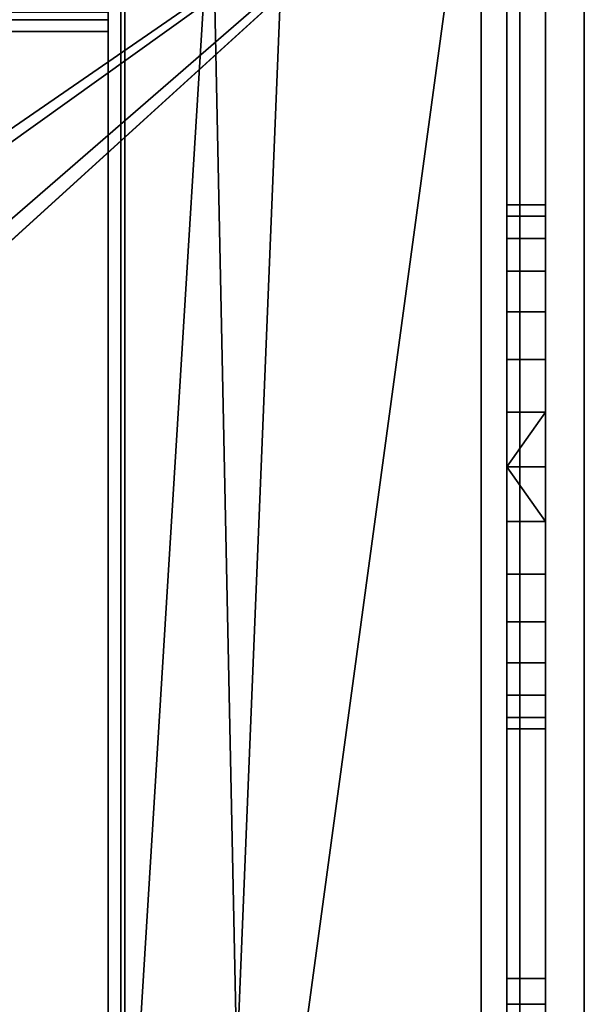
# Model space of a CAD drawing. Header units: millimetres. Extents: x -603 to 3703, y -115 to 249.
# Tile 441 of 656: x 393 to 415, y 22 to 60. Entities that reach past the tile are written whole.
import ezdxf

# ---------------------------------------------------------------- set-up
doc = ezdxf.new("R2010")
doc.units = ezdxf.units.MM
doc.layers.add('151', color=7, linetype='Continuous', true_color=0xffffff)

# ---------------------------------------------------------------- blocks, each defined once
blk = doc.blocks.new('UG_SURFACE_001')
at = {"layer": '151', "color": 252, "linetype": 'Continuous', "lineweight": 35}
for points in [[(603, -13.4, 2212.25), (603, 230.4, 2212.25), (-603, 230.4, 2212.25), (-603, -13.4, 2212.25)], [(-453, -13.4, 2062.25), (-453, 230.4, 2062.25), (453, 230.4, 2062.25), (453, -13.4, 2062.25)]]:
    blk.add_3dface(points, dxfattribs=at)
blk = doc.blocks.new('UG_SURFACE_065')
at = {"layer": '151', "color": 252, "linetype": 'Continuous', "lineweight": 35}
for points in [[(412, 69.5, 2022.25), (-412, 69.5, 2022.25), (109.3, 22.801, 2022.25), (111.8, 22.801, 2022.25)], [(-412, 69.5, 2020.75), (412, 69.5, 2020.75), (360.7, 22.801, 2020.75), (358.2, 22.801, 2020.75)], [(412, 69.5, 2022.25), (111.8, 22.801, 2022.25), (123.2, 22.801, 2022.25)], [(123.2, 22.801, 2022.25), (125.7, 22.801, 2022.25), (412, 69.5, 2022.25)], [(412, 69.5, 2022.25), (125.7, 22.801, 2022.25), (344.3, 22.801, 2022.25)], [(412, 69.5, 2022.25), (344.3, 22.801, 2022.25), (346.8, 22.801, 2022.25)], [(346.8, 22.801, 2022.25), (358.2, 22.801, 2022.25), (412, 69.5, 2022.25)], [(358.2, 22.801, 2022.25), (360.7, 22.801, 2022.25), (412, 69.5, 2022.25)], [(360.7, 22.801, 2022.25), (360.7, 18.08, 2022.25), (412, 18.08, 2022.25), (412, 69.5, 2022.25)], [(412, 69.5, 2020.75), (412, 18.08, 2020.75), (360.7, 18.08, 2020.75), (360.7, 22.801, 2020.75)], [(412, 18.08, 2020.75), (412, 69.5, 2020.75), (412, 69.5, 2022.25), (412, 18.08, 2022.25)]]:
    blk.add_3dface(points, dxfattribs=at)
blk = doc.blocks.new('UG_SURFACE_066')
at = {"layer": '151', "color": 252, "linetype": 'Continuous', "lineweight": 35}
for points in [[(411.5, 69.5, -6.75), (411.5, 52.894, 134.679), (411.5, 40.569, 702.391), (411.5, 42.7, 702.167)], [(411.5, 42.7, 702.167), (411.5, 44.831, 702.391), (411.5, 69.5, -6.75)], [(411.5, 69.5, 2008.25), (411.5, 69.5, -6.75), (411.5, 52.894, 711.345)], [(411.5, 52.894, 711.345), (411.5, 52.448, 715.584), (411.5, 69.5, 2008.25)], [(411.5, 69.5, -6.75), (411.5, 48.725, 704.124), (411.5, 51.577, 707.292)], [(411.5, 69.5, -6.75), (411.5, 22.801, 72.95), (411.5, 22.801, 75.45), (411.5, 51.577, 130.625)], [(411.5, 69.5, 2008.25), (411.5, 46.869, 1298.447), (411.5, 52.894, 1864.679)], [(411.5, 69.5, 2008.25), (411.5, 50.317, 719.275), (411.5, 52.894, 1288.012)], [(411.5, 51.577, 707.292), (411.5, 52.894, 711.345), (411.5, 69.5, -6.75)], [(411.5, 52.448, 715.584), (411.5, 50.317, 719.275), (411.5, 69.5, 2008.25)], [(411.5, 51.577, 130.625), (411.5, 52.894, 134.679), (411.5, 69.5, -6.75)], [(411.5, 69.5, 2008.25), (411.5, 52.448, 1868.917), (411.5, 50.317, 1872.609)], [(411.5, 69.5, 2008.25), (411.5, 52.448, 1292.251), (411.5, 50.317, 1295.942)], [(411.5, 44.831, 702.391), (411.5, 48.725, 704.124), (411.5, 69.5, -6.75)], [(411.5, 52.894, 1864.679), (411.5, 52.448, 1868.917), (411.5, 69.5, 2008.25)], [(411.5, 52.894, 1288.012), (411.5, 52.448, 1292.251), (411.5, 69.5, 2008.25)], [(411.5, 50.317, 1872.609), (411.5, 46.869, 1875.114), (411.5, 69.5, 2008.25)], [(411.5, 50.317, 1295.942), (411.5, 46.869, 1298.447), (411.5, 69.5, 2008.25)], [(411.5, 69.5, -6.75), (411.5, 22.801, 59.05), (411.5, 22.801, 61.55)], [(411.5, 46.869, 1875.114), (411.5, 42.7, 1876), (411.5, 18.08, 2008.25), (411.5, 69.5, 2008.25)], [(411.5, 22.801, 61.55), (411.5, 22.801, 72.95), (411.5, 69.5, -6.75)], [(411.5, 69.5, -6.75), (411.5, 18.08, -6.75), (411.5, 18.08, 59.05), (411.5, 22.801, 59.05)], [(413, 18.08, 2008.25), (413, 69.5, 2008.25), (411.5, 69.5, 2008.25), (411.5, 18.08, 2008.25)], [(411.5, 18.08, -6.75), (411.5, 69.5, -6.75), (413, 69.5, -6.75), (413, 18.08, -6.75)], [(413, 69.5, -6.75), (413, 52.448, 138.917), (413, 52.894, 134.679)], [(413, 69.5, 2008.25), (413, 52.894, 1864.679), (413, 52.894, 1288.012)], [(413, 69.5, -6.75), (413, 22.801, 72.95), (413, 22.801, 61.55)], [(413, 52.894, 134.679), (413, 51.577, 130.625), (413, 69.5, -6.75)], [(413, 51.577, 130.625), (413, 48.725, 127.458), (413, 69.5, -6.75)], [(413, 69.5, 2008.25), (413, 52.448, 1868.917), (413, 52.894, 1864.679)], [(413, 22.801, 61.55), (413, 22.801, 59.05), (413, 69.5, -6.75)], [(413, 22.801, 75.45), (413, 22.801, 72.95), (413, 69.5, -6.75), (413, 44.831, 125.724)], [(413, 52.448, 138.917), (413, 69.5, -6.75), (413, 51.577, 707.292)], [(413, 69.5, 2008.25), (413, 22.801, 1938.45), (413, 22.801, 1935.95), (413, 52.448, 1868.917)], [(413, 69.5, 2008.25), (413, 52.448, 715.584), (413, 52.894, 711.345)], [(413, 52.894, 1288.012), (413, 42.7, 722.667), (413, 46.869, 721.78), (413, 69.5, 2008.25)], [(413, 69.5, 2008.25), (413, 50.317, 719.275), (413, 52.448, 715.584)], [(413, 52.894, 711.345), (413, 69.5, -6.75), (413, 69.5, 2008.25)], [(413, 48.725, 127.458), (413, 44.831, 125.724), (413, 69.5, -6.75)], [(413, 46.869, 721.78), (413, 50.317, 719.275), (413, 69.5, 2008.25)], [(413, 52.894, 711.345), (413, 51.577, 707.292), (413, 69.5, -6.75)], [(413, 69.5, 2008.25), (413, 18.08, 2008.25), (413, 18.08, 1938.45), (413, 22.801, 1938.45)], [(413, 22.801, 59.05), (413, 18.08, 59.05), (413, 18.08, -6.75), (413, 69.5, -6.75)], [(411.5, 52.894, 1864.679), (413, 52.894, 1864.679), (413, 52.448, 1868.917), (411.5, 52.448, 1868.917)], [(411.5, 51.577, 1860.625), (413, 51.577, 1860.625), (413, 52.894, 1864.679), (411.5, 52.894, 1864.679)], [(411.5, 52.894, 134.679), (411.5, 36.675, 704.124), (411.5, 40.569, 702.391)], [(411.5, 32.506, 711.345), (411.5, 33.823, 707.292), (411.5, 52.894, 134.679), (411.5, 52.448, 138.917)], [(411.5, 51.577, 1860.625), (411.5, 52.894, 1864.679), (411.5, 46.869, 1298.447)], [(411.5, 51.577, 1283.958), (411.5, 52.894, 1288.012), (411.5, 50.317, 719.275)], [(411.5, 33.823, 707.292), (411.5, 36.675, 704.124), (411.5, 52.894, 134.679)], [(411.5, 52.894, 1288.012), (413, 52.894, 1288.012), (413, 52.448, 1292.251), (411.5, 52.448, 1292.251)], [(411.5, 51.577, 1283.958), (413, 51.577, 1283.958), (413, 52.894, 1288.012), (411.5, 52.894, 1288.012)], [(411.5, 52.894, 711.345), (413, 52.894, 711.345), (413, 52.448, 715.584), (411.5, 52.448, 715.584)], [(411.5, 51.577, 707.292), (413, 51.577, 707.292), (413, 52.894, 711.345), (411.5, 52.894, 711.345)], [(411.5, 52.894, 134.679), (413, 52.894, 134.679), (413, 52.448, 138.917), (411.5, 52.448, 138.917)], [(411.5, 51.577, 130.625), (413, 51.577, 130.625), (413, 52.894, 134.679), (411.5, 52.894, 134.679)], [(413, 52.894, 1288.012), (413, 44.831, 1855.724), (413, 40.569, 1855.724), (413, 22.801, 1627.95)], [(413, 52.894, 1288.012), (413, 52.894, 1864.679), (413, 51.577, 1860.625)], [(413, 22.801, 1627.95), (413, 22.801, 1625.45), (413, 52.894, 1288.012)], [(413, 51.577, 1860.625), (413, 48.725, 1857.458), (413, 52.894, 1288.012)], [(413, 48.725, 1857.458), (413, 44.831, 1855.724), (413, 52.894, 1288.012)], [(413, 52.894, 1288.012), (413, 38.531, 721.78), (413, 42.7, 722.667)], [(413, 52.894, 1288.012), (413, 51.577, 1283.958), (413, 32.506, 711.345), (413, 32.952, 715.584)], [(413, 32.952, 715.584), (413, 35.083, 719.275), (413, 52.894, 1288.012)], [(413, 52.448, 1292.251), (413, 52.894, 1288.012), (413, 22.801, 1625.45)], [(413, 52.894, 1288.012), (413, 35.083, 719.275), (413, 38.531, 721.78)], [(411.5, 52.448, 1868.917), (413, 52.448, 1868.917), (413, 50.317, 1872.609), (411.5, 50.317, 1872.609)], [(411.5, 52.448, 138.917), (411.5, 50.317, 142.609), (411.5, 32.506, 711.345)], [(411.5, 52.448, 1292.251), (413, 52.448, 1292.251), (413, 50.317, 1295.942), (411.5, 50.317, 1295.942)], [(411.5, 52.448, 715.584), (413, 52.448, 715.584), (413, 50.317, 719.275), (411.5, 50.317, 719.275)], [(411.5, 52.448, 138.917), (413, 52.448, 138.917), (413, 50.317, 142.609), (411.5, 50.317, 142.609)], [(413, 51.577, 707.292), (413, 50.317, 142.609), (413, 52.448, 138.917)], [(413, 50.317, 1295.942), (413, 52.448, 1292.251), (413, 22.801, 1625.45)], [(413, 52.448, 1868.917), (413, 22.801, 1935.95), (413, 22.801, 1924.55)], [(413, 22.801, 1924.55), (413, 22.801, 1922.05), (413, 52.448, 1868.917)], [(413, 50.317, 1872.609), (413, 52.448, 1868.917), (413, 22.801, 1922.05)], [(411.5, 48.725, 1857.458), (413, 48.725, 1857.458), (413, 51.577, 1860.625), (411.5, 51.577, 1860.625)], [(411.5, 48.725, 1280.791), (411.5, 51.577, 1283.958), (411.5, 46.869, 721.78)], [(411.5, 48.725, 1857.458), (411.5, 51.577, 1860.625), (411.5, 46.869, 1298.447)], [(411.5, 51.577, 1283.958), (411.5, 50.317, 719.275), (411.5, 46.869, 721.78)], [(411.5, 48.725, 127.458), (411.5, 51.577, 130.625), (411.5, 22.801, 75.45)], [(411.5, 48.725, 1280.791), (413, 48.725, 1280.791), (413, 51.577, 1283.958), (411.5, 51.577, 1283.958)], [(411.5, 48.725, 704.124), (413, 48.725, 704.124), (413, 51.577, 707.292), (411.5, 51.577, 707.292)], [(411.5, 48.725, 127.458), (413, 48.725, 127.458), (413, 51.577, 130.625), (411.5, 51.577, 130.625)], [(413, 51.577, 707.292), (413, 48.725, 704.124), (413, 42.7, 146), (413, 46.869, 145.114)], [(413, 46.869, 145.114), (413, 50.317, 142.609), (413, 51.577, 707.292)], [(413, 32.506, 711.345), (413, 51.577, 1283.958), (413, 48.725, 1280.791)], [(411.5, 50.317, 1872.609), (413, 50.317, 1872.609), (413, 46.869, 1875.114), (411.5, 46.869, 1875.114)], [(411.5, 32.506, 711.345), (411.5, 50.317, 142.609), (411.5, 46.869, 145.114)], [(411.5, 50.317, 1295.942), (413, 50.317, 1295.942), (413, 46.869, 1298.447), (411.5, 46.869, 1298.447)], [(411.5, 50.317, 719.275), (413, 50.317, 719.275), (413, 46.869, 721.78), (411.5, 46.869, 721.78)], [(411.5, 50.317, 142.609), (413, 50.317, 142.609), (413, 46.869, 145.114), (411.5, 46.869, 145.114)], [(413, 22.801, 1625.45), (413, 46.869, 1298.447), (413, 50.317, 1295.942)], [(413, 22.801, 1922.05), (413, 46.869, 1875.114), (413, 50.317, 1872.609)], [(411.5, 44.831, 1855.724), (413, 44.831, 1855.724), (413, 48.725, 1857.458), (411.5, 48.725, 1857.458)], [(411.5, 44.831, 1279.057), (411.5, 48.725, 1280.791), (411.5, 46.869, 721.78)], [(411.5, 44.831, 1855.724), (411.5, 48.725, 1857.458), (411.5, 46.869, 1298.447)], [(411.5, 44.831, 125.724), (411.5, 48.725, 127.458), (411.5, 22.801, 75.45)], [(411.5, 44.831, 1279.057), (413, 44.831, 1279.057), (413, 48.725, 1280.791), (411.5, 48.725, 1280.791)], [(411.5, 44.831, 702.391), (413, 44.831, 702.391), (413, 48.725, 704.124), (411.5, 48.725, 704.124)], [(411.5, 44.831, 125.724), (413, 44.831, 125.724), (413, 48.725, 127.458), (411.5, 48.725, 127.458)], [(413, 48.725, 704.124), (413, 44.831, 702.391), (413, 42.7, 146)], [(413, 48.725, 1280.791), (413, 44.831, 1279.057), (413, 32.506, 711.345)], [(411.5, 46.869, 1875.114), (413, 46.869, 1875.114), (413, 42.7, 1876), (411.5, 42.7, 1876)], [(411.5, 46.869, 721.78), (411.5, 40.569, 1279.057), (411.5, 42.7, 1278.833)], [(411.5, 46.869, 1298.447), (411.5, 40.569, 1855.724), (411.5, 42.7, 1855.5)], [(411.5, 42.7, 1278.833), (411.5, 44.831, 1279.057), (411.5, 46.869, 721.78)], [(411.5, 46.869, 721.78), (411.5, 33.823, 1283.958), (411.5, 36.675, 1280.791)], [(411.5, 42.7, 1855.5), (411.5, 44.831, 1855.724), (411.5, 46.869, 1298.447)], [(411.5, 46.869, 1298.447), (411.5, 33.823, 1860.625), (411.5, 36.675, 1857.458)], [(411.5, 36.675, 1280.791), (411.5, 40.569, 1279.057), (411.5, 46.869, 721.78)], [(411.5, 36.675, 1857.458), (411.5, 40.569, 1855.724), (411.5, 46.869, 1298.447)], [(411.5, 46.869, 721.78), (411.5, 42.7, 722.667), (411.5, 32.506, 1288.012), (411.5, 33.823, 1283.958)], [(411.5, 46.869, 1298.447), (411.5, 42.7, 1299.333), (411.5, 32.506, 1864.679), (411.5, 33.823, 1860.625)], [(411.5, 46.869, 145.114), (411.5, 42.7, 146), (411.5, 32.506, 711.345)], [(411.5, 46.869, 1298.447), (413, 46.869, 1298.447), (413, 42.7, 1299.333), (411.5, 42.7, 1299.333)], [(411.5, 46.869, 721.78), (413, 46.869, 721.78), (413, 42.7, 722.667), (411.5, 42.7, 722.667)], [(411.5, 46.869, 145.114), (413, 46.869, 145.114), (413, 42.7, 146), (411.5, 42.7, 146)], [(413, 42.7, 1299.333), (413, 46.869, 1298.447), (413, 22.801, 1625.45)], [(413, 42.7, 1876), (413, 46.869, 1875.114), (413, 22.801, 1922.05)], [(413, 40.569, 1855.724), (413, 44.831, 1855.724), (411.5, 42.7, 1855.5)], [(413, 44.831, 1855.724), (411.5, 44.831, 1855.724), (411.5, 42.7, 1855.5)], [(411.5, 42.7, 125.5), (411.5, 44.831, 125.724), (411.5, 22.801, 75.45)], [(413, 40.569, 1279.057), (413, 44.831, 1279.057), (411.5, 42.7, 1278.833)], [(413, 44.831, 1279.057), (411.5, 44.831, 1279.057), (411.5, 42.7, 1278.833)], [(413, 40.569, 702.391), (413, 44.831, 702.391), (411.5, 42.7, 702.167)], [(413, 44.831, 702.391), (411.5, 44.831, 702.391), (411.5, 42.7, 702.167)], [(413, 40.569, 125.724), (413, 44.831, 125.724), (411.5, 42.7, 125.5)], [(413, 44.831, 125.724), (411.5, 44.831, 125.724), (411.5, 42.7, 125.5)], [(413, 22.801, 75.45), (413, 44.831, 125.724), (413, 40.569, 125.724)], [(413, 32.506, 134.679), (413, 44.831, 702.391), (413, 40.569, 702.391)], [(413, 18.08, 1006.95), (413, 22.801, 1006.95), (413, 44.831, 1279.057), (413, 40.569, 1279.057)], [(413, 44.831, 702.391), (413, 32.952, 138.917), (413, 35.083, 142.609)], [(413, 44.831, 702.391), (413, 32.506, 134.679), (413, 32.952, 138.917)], [(413, 35.083, 142.609), (413, 38.531, 145.114), (413, 44.831, 702.391)], [(413, 38.531, 145.114), (413, 42.7, 146), (413, 44.831, 702.391)], [(413, 22.801, 1006.95), (413, 22.801, 1004.45), (413, 32.506, 711.345), (413, 44.831, 1279.057)], [(411.5, 42.7, 1855.5), (411.5, 40.569, 1855.724), (413, 40.569, 1855.724)], [(411.5, 42.7, 1876), (413, 42.7, 1876), (413, 38.531, 1875.114), (411.5, 38.531, 1875.114)], [(411.5, 42.7, 722.667), (411.5, 18.08, 873.41), (411.5, 18.08, 933.23)], [(411.5, 22.801, 75.45), (411.5, 40.569, 125.724), (411.5, 42.7, 125.5)], [(411.5, 42.7, 146), (411.5, 18.08, 252.41), (411.5, 18.08, 312.23)], [(411.5, 42.7, 1876), (411.5, 22.801, 1922.05), (411.5, 22.801, 1924.55)], [(411.5, 18.08, 1922.05), (411.5, 22.801, 1922.05), (411.5, 42.7, 1876), (411.5, 38.531, 1875.114)], [(411.5, 42.7, 722.667), (411.5, 18.08, 813.59), (411.5, 18.08, 873.41)], [(411.5, 42.7, 146), (411.5, 38.531, 145.114), (411.5, 18.08, 192.59), (411.5, 18.08, 252.41)], [(411.5, 42.7, 1876), (411.5, 22.801, 1935.95), (411.5, 22.801, 1938.45)], [(411.5, 22.801, 1924.55), (411.5, 22.801, 1935.95), (411.5, 42.7, 1876)], [(411.5, 32.506, 1864.679), (411.5, 42.7, 1299.333), (411.5, 22.801, 1625.45), (411.5, 22.801, 1627.95)], [(411.5, 42.7, 1299.333), (411.5, 22.801, 1611.55), (411.5, 22.801, 1614.05)], [(411.5, 42.7, 1299.333), (411.5, 38.531, 1298.447), (411.5, 22.801, 1314.95), (411.5, 22.801, 1317.45)], [(411.5, 42.7, 722.667), (411.5, 38.531, 721.78), (411.5, 18.08, 753.77), (411.5, 18.08, 813.59)], [(411.5, 18.08, 312.23), (411.5, 18.08, 369.55), (411.5, 22.801, 369.55), (411.5, 42.7, 146)], [(411.5, 22.801, 1938.45), (411.5, 18.08, 2008.25), (411.5, 42.7, 1876)], [(411.5, 22.801, 1614.05), (411.5, 22.801, 1625.45), (411.5, 42.7, 1299.333)], [(411.5, 22.801, 1317.45), (411.5, 22.801, 1611.55), (411.5, 42.7, 1299.333)], [(411.5, 18.08, 933.23), (411.5, 18.08, 990.55), (411.5, 22.801, 990.55), (411.5, 42.7, 722.667)], [(411.5, 32.506, 1288.012), (411.5, 42.7, 722.667), (411.5, 22.801, 1004.45), (411.5, 22.801, 1006.95)], [(411.5, 42.7, 722.667), (411.5, 22.801, 990.55), (411.5, 22.801, 993.05)], [(411.5, 22.801, 993.05), (411.5, 22.801, 1004.45), (411.5, 42.7, 722.667)], [(411.5, 32.506, 711.345), (411.5, 42.7, 146), (411.5, 22.801, 693.95), (411.5, 22.801, 696.45)], [(411.5, 42.7, 146), (411.5, 22.801, 680.05), (411.5, 22.801, 682.55)], [(411.5, 42.7, 146), (411.5, 22.801, 383.45), (411.5, 22.801, 385.95)], [(411.5, 42.7, 146), (411.5, 22.801, 369.55), (411.5, 22.801, 372.05)], [(411.5, 22.801, 682.55), (411.5, 22.801, 693.95), (411.5, 42.7, 146)], [(411.5, 22.801, 385.95), (411.5, 22.801, 680.05), (411.5, 42.7, 146)], [(411.5, 22.801, 372.05), (411.5, 22.801, 383.45), (411.5, 42.7, 146)], [(411.5, 42.7, 1278.833), (411.5, 40.569, 1279.057), (413, 40.569, 1279.057)], [(411.5, 42.7, 1299.333), (413, 42.7, 1299.333), (413, 38.531, 1298.447), (411.5, 38.531, 1298.447)], [(411.5, 42.7, 702.167), (411.5, 40.569, 702.391), (413, 40.569, 702.391)], [(411.5, 42.7, 722.667), (413, 42.7, 722.667), (413, 38.531, 721.78), (411.5, 38.531, 721.78)], [(411.5, 42.7, 125.5), (411.5, 40.569, 125.724), (413, 40.569, 125.724)], [(411.5, 42.7, 146), (413, 42.7, 146), (413, 38.531, 145.114), (411.5, 38.531, 145.114)], [(413, 38.531, 1298.447), (413, 42.7, 1299.333), (413, 22.801, 1625.45), (413, 22.801, 1614.05)], [(413, 22.801, 1922.05), (413, 38.531, 1875.114), (413, 42.7, 1876)], [(411.5, 36.675, 1857.458), (413, 36.675, 1857.458), (413, 40.569, 1855.724), (411.5, 40.569, 1855.724)], [(411.5, 22.801, 75.45), (411.5, 18.08, 75.45), (411.5, 36.675, 127.458), (411.5, 40.569, 125.724)], [(411.5, 36.675, 1280.791), (413, 36.675, 1280.791), (413, 40.569, 1279.057), (411.5, 40.569, 1279.057)], [(411.5, 36.675, 704.124), (413, 36.675, 704.124), (413, 40.569, 702.391), (411.5, 40.569, 702.391)], [(411.5, 36.675, 127.458), (413, 36.675, 127.458), (413, 40.569, 125.724), (411.5, 40.569, 125.724)], [(413, 40.569, 125.724), (413, 36.675, 127.458), (413, 18.08, 75.45), (413, 22.801, 75.45)], [(413, 22.801, 1627.95), (413, 40.569, 1855.724), (413, 36.675, 1857.458)], [(413, 40.569, 702.391), (413, 36.675, 704.124), (413, 22.801, 693.95), (413, 32.506, 134.679)], [(413, 18.08, 1006.95), (413, 40.569, 1279.057), (413, 36.675, 1280.791)], [(411.5, 38.531, 1875.114), (413, 38.531, 1875.114), (413, 35.083, 1872.609), (411.5, 35.083, 1872.609)], [(411.5, 18.08, 1922.05), (411.5, 38.531, 1875.114), (411.5, 35.083, 1872.609)], [(411.5, 22.801, 1303.55), (411.5, 22.801, 1314.95), (411.5, 38.531, 1298.447), (411.5, 35.083, 1295.942)], [(411.5, 38.531, 145.114), (411.5, 35.083, 142.609), (411.5, 18.08, 192.59)], [(411.5, 38.531, 721.78), (411.5, 35.083, 719.275), (411.5, 18.08, 753.77)], [(411.5, 38.531, 1298.447), (413, 38.531, 1298.447), (413, 35.083, 1295.942), (411.5, 35.083, 1295.942)], [(411.5, 38.531, 721.78), (413, 38.531, 721.78), (413, 35.083, 719.275), (411.5, 35.083, 719.275)], [(411.5, 38.531, 145.114), (413, 38.531, 145.114), (413, 35.083, 142.609), (411.5, 35.083, 142.609)], [(413, 38.531, 1298.447), (413, 22.801, 1614.05), (413, 22.801, 1611.55)], [(413, 22.801, 1611.55), (413, 22.801, 1317.45), (413, 38.531, 1298.447)], [(413, 22.801, 1317.45), (413, 22.801, 1314.95), (413, 38.531, 1298.447)], [(413, 35.083, 1295.942), (413, 38.531, 1298.447), (413, 22.801, 1314.95), (413, 22.801, 1303.55)], [(413, 35.083, 1872.609), (413, 38.531, 1875.114), (413, 22.801, 1922.05)], [(411.5, 33.823, 1860.625), (413, 33.823, 1860.625), (413, 36.675, 1857.458), (411.5, 36.675, 1857.458)], [(411.5, 33.823, 130.625), (411.5, 36.675, 127.458), (411.5, 18.08, 75.45), (411.5, 18.08, 132.77)], [(411.5, 33.823, 1283.958), (413, 33.823, 1283.958), (413, 36.675, 1280.791), (411.5, 36.675, 1280.791)], [(411.5, 33.823, 707.292), (413, 33.823, 707.292), (413, 36.675, 704.124), (411.5, 36.675, 704.124)], [(411.5, 33.823, 130.625), (413, 33.823, 130.625), (413, 36.675, 127.458), (411.5, 36.675, 127.458)], [(413, 18.08, 75.45), (413, 36.675, 127.458), (413, 33.823, 130.625)], [(413, 18.08, 1006.95), (413, 36.675, 1280.791), (413, 33.823, 1283.958)], [(413, 36.675, 1857.458), (413, 33.823, 1860.625), (413, 22.801, 1627.95)], [(413, 36.675, 704.124), (413, 33.823, 707.292), (413, 22.801, 696.45), (413, 22.801, 693.95)], [(411.5, 35.083, 1872.609), (413, 35.083, 1872.609), (413, 32.952, 1868.917), (411.5, 32.952, 1868.917)], [(411.5, 35.083, 1872.609), (411.5, 32.952, 1868.917), (411.5, 18.08, 1864.73), (411.5, 18.08, 1922.05)], [(411.5, 18.08, 753.77), (411.5, 35.083, 719.275), (411.5, 32.952, 715.584)], [(411.5, 35.083, 1295.942), (411.5, 32.952, 1292.251), (411.5, 22.801, 1301.05), (411.5, 22.801, 1303.55)], [(411.5, 35.083, 142.609), (411.5, 32.952, 138.917), (411.5, 18.08, 132.77), (411.5, 18.08, 192.59)], [(411.5, 35.083, 1295.942), (413, 35.083, 1295.942), (413, 32.952, 1292.251), (411.5, 32.952, 1292.251)], [(411.5, 35.083, 719.275), (413, 35.083, 719.275), (413, 32.952, 715.584), (411.5, 32.952, 715.584)], [(411.5, 35.083, 142.609), (413, 35.083, 142.609), (413, 32.952, 138.917), (411.5, 32.952, 138.917)], [(413, 22.801, 1922.05), (413, 32.952, 1868.917), (413, 35.083, 1872.609)], [(413, 22.801, 1303.55), (413, 22.801, 1301.05), (413, 32.952, 1292.251), (413, 35.083, 1295.942)], [(411.5, 32.506, 1864.679), (413, 32.506, 1864.679), (413, 33.823, 1860.625), (411.5, 33.823, 1860.625)], [(411.5, 32.506, 134.679), (411.5, 33.823, 130.625), (411.5, 18.08, 132.77)], [(411.5, 32.506, 1288.012), (413, 32.506, 1288.012), (413, 33.823, 1283.958), (411.5, 33.823, 1283.958)], [(411.5, 32.506, 711.345), (413, 32.506, 711.345), (413, 33.823, 707.292), (411.5, 33.823, 707.292)], [(411.5, 32.506, 134.679), (413, 32.506, 134.679), (413, 33.823, 130.625), (411.5, 33.823, 130.625)], [(413, 18.08, 75.45), (413, 33.823, 130.625), (413, 32.506, 134.679)], [(413, 18.08, 696.45), (413, 22.801, 696.45), (413, 33.823, 707.292), (413, 32.506, 711.345)], [(413, 33.823, 1860.625), (413, 32.506, 1864.679), (413, 22.801, 1627.95)], [(413, 22.801, 1301.05), (413, 33.823, 1283.958), (413, 32.506, 1288.012)], [(413, 33.823, 1283.958), (413, 22.801, 1301.05), (413, 18.08, 1301.05), (413, 18.08, 1006.95)], [(411.5, 32.952, 1868.917), (413, 32.952, 1868.917), (413, 32.506, 1864.679), (411.5, 32.506, 1864.679)], [(411.5, 18.08, 1864.73), (411.5, 32.952, 1868.917), (411.5, 32.506, 1864.679)], [(411.5, 18.08, 132.77), (411.5, 32.952, 138.917), (411.5, 32.506, 134.679)], [(411.5, 18.08, 1301.05), (411.5, 22.801, 1301.05), (411.5, 32.952, 1292.251), (411.5, 32.506, 1288.012)], [(411.5, 22.801, 696.45), (411.5, 32.952, 715.584), (411.5, 32.506, 711.345)], [(411.5, 32.952, 715.584), (411.5, 22.801, 696.45), (411.5, 18.08, 696.45), (411.5, 18.08, 753.77)], [(411.5, 32.952, 1292.251), (413, 32.952, 1292.251), (413, 32.506, 1288.012), (411.5, 32.506, 1288.012)], [(411.5, 32.952, 715.584), (413, 32.952, 715.584), (413, 32.506, 711.345), (411.5, 32.506, 711.345)], [(411.5, 32.952, 138.917), (413, 32.952, 138.917), (413, 32.506, 134.679), (411.5, 32.506, 134.679)], [(413, 32.506, 1864.679), (413, 32.952, 1868.917), (413, 22.801, 1922.05)], [(413, 32.506, 1288.012), (413, 32.952, 1292.251), (413, 22.801, 1301.05)], [(411.5, 32.506, 1864.679), (411.5, 18.08, 1745.09), (411.5, 18.08, 1804.91)], [(411.5, 32.506, 1864.679), (411.5, 22.801, 1627.95), (411.5, 18.08, 1685.27), (411.5, 18.08, 1745.09)], [(411.5, 32.506, 1288.012), (411.5, 18.08, 1183.91), (411.5, 18.08, 1243.73)], [(411.5, 32.506, 1288.012), (411.5, 18.08, 1124.09), (411.5, 18.08, 1183.91)], [(411.5, 32.506, 1288.012), (411.5, 22.801, 1006.95), (411.5, 18.08, 1064.27), (411.5, 18.08, 1124.09)], [(411.5, 18.08, 1804.91), (411.5, 18.08, 1864.73), (411.5, 32.506, 1864.679)], [(411.5, 18.08, 1243.73), (411.5, 18.08, 1301.05), (411.5, 32.506, 1288.012)], [(413, 32.506, 134.679), (413, 22.801, 383.45), (413, 22.801, 372.05)], [(413, 22.801, 372.05), (413, 22.801, 369.55), (413, 32.506, 134.679)], [(413, 22.801, 369.55), (413, 18.08, 75.45), (413, 32.506, 134.679)], [(413, 32.506, 134.679), (413, 22.801, 682.55), (413, 22.801, 680.05)], [(413, 32.506, 134.679), (413, 22.801, 693.95), (413, 22.801, 682.55)], [(413, 22.801, 680.05), (413, 22.801, 385.95), (413, 32.506, 134.679)], [(413, 32.506, 711.345), (413, 22.801, 1004.45), (413, 22.801, 993.05)], [(413, 22.801, 385.95), (413, 22.801, 383.45), (413, 32.506, 134.679)], [(413, 22.801, 993.05), (413, 22.801, 990.55), (413, 32.506, 711.345)], [(413, 22.801, 990.55), (413, 18.08, 696.45), (413, 32.506, 711.345)], [(413, 22.801, 1922.05), (413, 22.801, 1627.95), (413, 32.506, 1864.679)], [(411.5, 22.801, 1627.95), (411.5, 18.08, 1627.95), (411.5, 18.08, 1685.27)], [(411.5, 22.801, 1611.55), (411.5, 18.08, 1494.41), (411.5, 18.08, 1554.23)], [(411.5, 22.801, 1611.55), (411.5, 22.801, 1317.45), (411.5, 18.08, 1434.59), (411.5, 18.08, 1494.41)], [(411.5, 22.801, 1317.45), (411.5, 18.08, 1374.77), (411.5, 18.08, 1434.59)], [(411.5, 22.801, 1317.45), (411.5, 18.08, 1317.45), (411.5, 18.08, 1374.77)], [(411.5, 22.801, 1006.95), (411.5, 18.08, 1006.95), (411.5, 18.08, 1064.27)], [(411.5, 22.801, 680.05), (411.5, 18.08, 562.91), (411.5, 18.08, 622.73)], [(411.5, 22.801, 680.05), (411.5, 22.801, 385.95), (411.5, 18.08, 503.09), (411.5, 18.08, 562.91)], [(411.5, 22.801, 1924.55), (411.5, 21.801, 1924.55), (411.5, 21.801, 1935.95), (411.5, 22.801, 1935.95)], [(411.5, 18.08, 1554.23), (411.5, 18.08, 1611.55), (411.5, 22.801, 1611.55)], [(411.5, 22.801, 385.95), (411.5, 18.08, 443.27), (411.5, 18.08, 503.09)], [(411.5, 22.801, 1614.05), (411.5, 21.801, 1614.05), (411.5, 21.801, 1625.45), (411.5, 22.801, 1625.45)], [(411.5, 22.801, 385.95), (411.5, 18.08, 385.95), (411.5, 18.08, 443.27)], [(411.5, 22.801, 1303.55), (411.5, 21.801, 1303.55), (411.5, 21.801, 1314.95), (411.5, 22.801, 1314.95)], [(411.5, 22.801, 993.05), (411.5, 21.801, 993.05), (411.5, 21.801, 1004.45), (411.5, 22.801, 1004.45)], [(411.5, 18.08, 622.73), (411.5, 18.08, 680.05), (411.5, 22.801, 680.05)], [(411.5, 22.801, 682.55), (411.5, 21.801, 682.55), (411.5, 21.801, 693.95), (411.5, 22.801, 693.95)], [(411.5, 22.801, 61.55), (411.5, 21.801, 61.55), (411.5, 21.801, 72.95), (411.5, 22.801, 72.95)], [(411.5, 22.801, 372.05), (411.5, 21.801, 372.05), (411.5, 21.801, 383.45), (411.5, 22.801, 383.45)], [(411.5, 22.801, 1938.45), (411.5, 18.08, 1938.45), (411.5, 18.08, 2008.25)], [(411.5, 22.801, 75.45), (411.5, 22.801, 72.95), (413, 22.801, 72.95), (413, 22.801, 75.45)], [(411.5, 22.801, 72.95), (411.5, 21.801, 72.95), (413, 21.801, 72.95), (413, 22.801, 72.95)], [(411.5, 21.801, 61.55), (411.5, 22.801, 61.55), (413, 22.801, 61.55), (413, 21.801, 61.55)], [(411.5, 22.801, 61.55), (411.5, 22.801, 59.05), (413, 22.801, 59.05), (413, 22.801, 61.55)], [(411.5, 22.801, 1938.45), (411.5, 22.801, 1935.95), (413, 22.801, 1935.95), (413, 22.801, 1938.45)], [(411.5, 22.801, 1935.95), (411.5, 21.801, 1935.95), (413, 21.801, 1935.95), (413, 22.801, 1935.95)], [(411.5, 21.801, 1924.55), (411.5, 22.801, 1924.55), (413, 22.801, 1924.55), (413, 21.801, 1924.55)], [(411.5, 22.801, 1924.55), (411.5, 22.801, 1922.05), (413, 22.801, 1922.05), (413, 22.801, 1924.55)], [(411.5, 22.801, 1627.95), (411.5, 22.801, 1625.45), (413, 22.801, 1625.45), (413, 22.801, 1627.95)], [(411.5, 22.801, 1625.45), (411.5, 21.801, 1625.45), (413, 21.801, 1625.45), (413, 22.801, 1625.45)], [(411.5, 21.801, 1614.05), (411.5, 22.801, 1614.05), (413, 22.801, 1614.05), (413, 21.801, 1614.05)], [(411.5, 22.801, 1614.05), (411.5, 22.801, 1611.55), (413, 22.801, 1611.55), (413, 22.801, 1614.05)], [(411.5, 22.801, 1317.45), (411.5, 22.801, 1314.95), (413, 22.801, 1314.95), (413, 22.801, 1317.45)], [(411.5, 22.801, 1314.95), (411.5, 21.801, 1314.95), (413, 21.801, 1314.95), (413, 22.801, 1314.95)], [(411.5, 21.801, 1303.55), (411.5, 22.801, 1303.55), (413, 22.801, 1303.55), (413, 21.801, 1303.55)], [(411.5, 22.801, 1303.55), (411.5, 22.801, 1301.05), (413, 22.801, 1301.05), (413, 22.801, 1303.55)], [(411.5, 22.801, 1006.95), (411.5, 22.801, 1004.45), (413, 22.801, 1004.45), (413, 22.801, 1006.95)], [(411.5, 22.801, 1004.45), (411.5, 21.801, 1004.45), (413, 21.801, 1004.45), (413, 22.801, 1004.45)], [(411.5, 21.801, 993.05), (411.5, 22.801, 993.05), (413, 22.801, 993.05), (413, 21.801, 993.05)], [(411.5, 22.801, 993.05), (411.5, 22.801, 990.55), (413, 22.801, 990.55), (413, 22.801, 993.05)], [(411.5, 22.801, 696.45), (411.5, 22.801, 693.95), (413, 22.801, 693.95), (413, 22.801, 696.45)], [(411.5, 22.801, 693.95), (411.5, 21.801, 693.95), (413, 21.801, 693.95), (413, 22.801, 693.95)], [(411.5, 21.801, 682.55), (411.5, 22.801, 682.55), (413, 22.801, 682.55), (413, 21.801, 682.55)], [(411.5, 22.801, 682.55), (411.5, 22.801, 680.05), (413, 22.801, 680.05), (413, 22.801, 682.55)], [(411.5, 22.801, 385.95), (411.5, 22.801, 383.45), (413, 22.801, 383.45), (413, 22.801, 385.95)], [(411.5, 22.801, 383.45), (411.5, 21.801, 383.45), (413, 21.801, 383.45), (413, 22.801, 383.45)], [(411.5, 21.801, 372.05), (411.5, 22.801, 372.05), (413, 22.801, 372.05), (413, 21.801, 372.05)], [(411.5, 22.801, 372.05), (411.5, 22.801, 369.55), (413, 22.801, 369.55), (413, 22.801, 372.05)], [(411.5, 18.08, 75.45), (411.5, 22.801, 75.45), (413, 22.801, 75.45), (413, 18.08, 75.45)], [(413, 18.08, 369.55), (413, 22.801, 369.55), (411.5, 22.801, 369.55), (411.5, 18.08, 369.55)], [(411.5, 18.08, 385.95), (411.5, 22.801, 385.95), (413, 22.801, 385.95), (413, 18.08, 385.95)], [(413, 18.08, 680.05), (413, 22.801, 680.05), (411.5, 22.801, 680.05), (411.5, 18.08, 680.05)], [(411.5, 18.08, 696.45), (411.5, 22.801, 696.45), (413, 22.801, 696.45), (413, 18.08, 696.45)], [(413, 18.08, 990.55), (413, 22.801, 990.55), (411.5, 22.801, 990.55), (411.5, 18.08, 990.55)], [(411.5, 18.08, 1006.95), (411.5, 22.801, 1006.95), (413, 22.801, 1006.95), (413, 18.08, 1006.95)], [(413, 18.08, 1301.05), (413, 22.801, 1301.05), (411.5, 22.801, 1301.05), (411.5, 18.08, 1301.05)], [(411.5, 18.08, 1317.45), (411.5, 22.801, 1317.45), (413, 22.801, 1317.45), (413, 18.08, 1317.45)], [(413, 18.08, 1611.55), (413, 22.801, 1611.55), (411.5, 22.801, 1611.55), (411.5, 18.08, 1611.55)], [(411.5, 18.08, 1627.95), (411.5, 22.801, 1627.95), (413, 22.801, 1627.95), (413, 18.08, 1627.95)], [(413, 18.08, 1922.05), (413, 22.801, 1922.05), (411.5, 22.801, 1922.05), (411.5, 18.08, 1922.05)], [(411.5, 18.08, 1938.45), (411.5, 22.801, 1938.45), (413, 22.801, 1938.45), (413, 18.08, 1938.45)], [(413, 18.08, 59.05), (413, 22.801, 59.05), (411.5, 22.801, 59.05), (411.5, 18.08, 59.05)], [(413, 22.801, 369.55), (413, 18.08, 369.55), (413, 18.08, 75.45)], [(413, 22.801, 680.05), (413, 18.08, 385.95), (413, 22.801, 385.95)], [(413, 22.801, 72.95), (413, 21.801, 72.95), (413, 21.801, 61.55), (413, 22.801, 61.55)], [(413, 22.801, 383.45), (413, 21.801, 383.45), (413, 21.801, 372.05), (413, 22.801, 372.05)], [(413, 22.801, 680.05), (413, 18.08, 680.05), (413, 18.08, 385.95)], [(413, 22.801, 693.95), (413, 21.801, 693.95), (413, 21.801, 682.55), (413, 22.801, 682.55)], [(413, 22.801, 990.55), (413, 18.08, 990.55), (413, 18.08, 696.45)], [(413, 22.801, 1004.45), (413, 21.801, 1004.45), (413, 21.801, 993.05), (413, 22.801, 993.05)], [(413, 22.801, 1611.55), (413, 18.08, 1317.45), (413, 22.801, 1317.45)], [(413, 22.801, 1314.95), (413, 21.801, 1314.95), (413, 21.801, 1303.55), (413, 22.801, 1303.55)], [(413, 22.801, 1611.55), (413, 18.08, 1611.55), (413, 18.08, 1317.45)], [(413, 22.801, 1922.05), (413, 18.08, 1922.05), (413, 18.08, 1627.95), (413, 22.801, 1627.95)], [(413, 22.801, 1625.45), (413, 21.801, 1625.45), (413, 21.801, 1614.05), (413, 22.801, 1614.05)], [(413, 22.801, 1935.95), (413, 21.801, 1935.95), (413, 21.801, 1924.55), (413, 22.801, 1924.55)], [(411.5, 21.801, 72.95), (411.5, 21.801, 61.55), (413, 21.801, 61.55), (413, 21.801, 72.95)], [(411.5, 21.801, 1935.95), (411.5, 21.801, 1924.55), (413, 21.801, 1924.55), (413, 21.801, 1935.95)], [(411.5, 21.801, 1625.45), (411.5, 21.801, 1614.05), (413, 21.801, 1614.05), (413, 21.801, 1625.45)], [(411.5, 21.801, 1314.95), (411.5, 21.801, 1303.55), (413, 21.801, 1303.55), (413, 21.801, 1314.95)], [(411.5, 21.801, 1004.45), (411.5, 21.801, 993.05), (413, 21.801, 993.05), (413, 21.801, 1004.45)], [(411.5, 21.801, 693.95), (411.5, 21.801, 682.55), (413, 21.801, 682.55), (413, 21.801, 693.95)], [(411.5, 21.801, 383.45), (411.5, 21.801, 372.05), (413, 21.801, 372.05), (413, 21.801, 383.45)]]:
    blk.add_3dface(points, dxfattribs=at)
blk = doc.blocks.new('UG_SURFACE_067')
at = {"layer": '151', "color": 252, "linetype": 'Continuous', "lineweight": 35}
for points in [[(-396, 59.629, 6.25), (396, 59.629, 6.25), (396, 60.383, 6.137), (-396, 60.383, 6.137)], [(396, 60.383, 6.137), (396, 59.629, 6.25), (396, 59.629, 5.25), (396, 60.091, 5.181)], [(-396, 60.091, 5.181), (396, 60.091, 5.181), (396, 59.629, 5.25), (-396, 59.629, 5.25)], [(396, 59.629, 6.25), (-396, 59.629, 6.25), (-396, 7.5, 6.25), (396, 7.5, 6.25)], [(396, 59.629, 5.25), (396, 7.5, 5.25), (-396, 7.5, 5.25), (-396, 59.629, 5.25)], [(396, 59.629, 6.25), (396, 7.5, 6.25), (396, 7.5, 5.25), (396, 59.629, 5.25)]]:
    blk.add_3dface(points, dxfattribs=at)
blk = doc.blocks.new('UG_SURFACE_078')
at = {"layer": '151', "color": 7, "linetype": 'Continuous', "lineweight": 35}
for points in [[(396.65, 11.15, 2005.9), (396.65, 229.15, 2005.9), (-396.65, 229.15, 2005.9), (-396.65, 11.15, 2005.9)], [(-396.5, 11.15, 2005.75), (-396.5, 229.15, 2005.75), (396.5, 229.15, 2005.75), (396.5, 11.15, 2005.75)], [(396.5, 11.15, 2005.75), (396.5, 229.15, 2005.75), (396.65, 229.15, 2005.9), (396.65, 11.15, 2005.9)]]:
    blk.add_3dface(points, dxfattribs=at)
blk = doc.blocks.new('UG_SURFACE_079')
at = {"layer": '151', "color": 41, "linetype": 'Continuous', "lineweight": 35}
for points in [[(396.65, 229.15, 2005.9), (396.65, 11.15, 2005.9), (-396.65, 11.15, 2005.9), (-396.65, 229.15, 2005.9)], [(396.65, 11.15, 2005.9), (396.65, 229.15, 2005.9), (408.5, 229.15, 2017.75), (408.5, 203.3, 2017.75)], [(396.65, 11.15, 2005.9), (408.5, 203.3, 2017.75), (401, 19.5, 2010.25)], [(410.5, 71, 2019.75), (403.5, 19.5, 2012.75), (401, 19.5, 2010.25), (408.5, 203.3, 2017.75)], [(410.5, 19, 2019.75), (410.5, 71, 2019.75), (-410.5, 71, 2019.75), (-410.5, 19, 2019.75)], [(403.5, 19.5, 2012.75), (410.5, 71, 2019.75), (410.5, 19, 2019.75)]]:
    blk.add_3dface(points, dxfattribs=at)
blk = doc.blocks.new('UG_SURFACE_086')
at = {"layer": '151', "color": 7, "linetype": 'Continuous', "lineweight": 35}
for points in [[(396.5, 11.15, -5.75), (396.5, 229.15, -5.75), (396.65, 229.15, -5.75), (396.65, 11.15, -5.75)], [(396.65, 11.15, 2005.9), (396.65, 229.15, 2005.9), (396.5, 229.15, 2005.75), (396.5, 11.15, 2005.75)], [(396.5, 11.15, 2005.75), (396.5, 229.15, 2005.75), (396.5, 229.15, -5.75), (396.5, 11.15, -5.75)], [(396.65, 11.15, -5.75), (396.65, 229.15, -5.75), (396.65, 229.15, 2005.9), (396.65, 11.15, 2005.9)]]:
    blk.add_3dface(points, dxfattribs=at)
blk = doc.blocks.new('UG_SURFACE_090')
at = {"layer": '151', "color": 41, "linetype": 'Continuous', "lineweight": 35}
for points in [[(396.65, 229.15, -5.75), (396.65, 11.15, -5.75), (396.65, 11.15, 2005.9), (396.65, 229.15, 2005.9)], [(401, 19.5, -5.75), (396.65, 229.15, -5.75), (408.5, 229.15, -5.75), (408.5, 203.3, -5.75)], [(401, 19.5, -5.75), (401, 11.15, -5.75), (396.65, 11.15, -5.75), (396.65, 229.15, -5.75)], [(410.5, 71, 2019.75), (396.65, 229.15, 2005.9), (401, 19.5, 2010.25), (403.5, 19.5, 2012.75)], [(396.65, 229.15, 2005.9), (396.65, 11.15, 2005.9), (401, 11.15, 2010.25), (401, 19.5, 2010.25)], [(410.5, 71, -5.75), (403.5, 19.5, -5.75), (401, 19.5, -5.75), (408.5, 203.3, -5.75)], [(403.5, 19.5, -5.75), (410.5, 71, -5.75), (410.5, 19, -5.75)], [(410.5, 19, 2019.75), (410.5, 71, 2019.75), (403.5, 19.5, 2012.75)], [(410.5, 19, -5.75), (410.5, 71, -5.75), (410.5, 71, 2019.75), (410.5, 19, 2019.75)]]:
    blk.add_3dface(points, dxfattribs=at)
blk = doc.blocks.new('UG_SURFACE_111')
at = {"layer": '151', "color": 252, "linetype": 'Continuous', "lineweight": 35}
for points in [[(-414.5, -30.32, 2023.75), (414.5, -30.32, 2023.75), (414.5, 62.52, 2023.75), (-414.5, 62.52, 2023.75)], [(-413, -30.32, 2022.25), (-413, 62.52, 2022.25), (413, 62.52, 2022.25), (413, -30.32, 2022.25)], [(413, -30.32, 2022.25), (413, 62.52, 2022.25), (414.5, 62.52, 2023.75), (414.5, -30.32, 2023.75)]]:
    blk.add_3dface(points, dxfattribs=at)
blk = doc.blocks.new('UG_SURFACE_112')
at = {"layer": '151', "color": 252, "linetype": 'Continuous', "lineweight": 35}
for points in [[(413, 62.52, 2022.25), (413, 62.52, -8.75), (413, -30.32, -8.75), (413, -30.32, 2022.25)], [(413, -30.32, -8.75), (413, 62.52, -8.75), (414.5, 62.52, -8.75), (414.5, -30.32, -8.75)], [(413, 62.52, 2022.25), (413, -30.32, 2022.25), (414.5, -30.32, 2023.75), (414.5, 62.52, 2023.75)], [(414.5, 62.52, 2023.75), (414.5, -30.32, 2023.75), (414.5, -30.32, -8.75), (414.5, 62.52, -8.75)]]:
    blk.add_3dface(points, dxfattribs=at)

msp = doc.modelspace()

# ---------------------------------------------------------------- linework, layer by layer
at = {"layer": '151', "color": 251, "linetype": 'Continuous', "lineweight": -3, "true_color": 0x636466}
for p, q in [((396.5, 11.15, -5.75), (396.5, 229.15, -5.75)), ((396.5, 11.15, 2005.75), (396.5, 229.15, 2005.75)), ((396.5, 11.15, 2005.75), (396.5, 229.15, 2005.75)), ((396.65, 11.15, 2005.9), (396.65, 229.15, 2005.9)), ((396.65, 229.15, 2005.9), (396.65, 11.15, 2005.9)), ((396.65, 11.15, -5.75), (396.65, 229.15, -5.75)), ((396.65, 229.15, 2005.9), (396.65, 11.15, 2005.9)), ((396.65, 11.15, 2005.9), (396.65, 229.15, 2005.9)), ((396.65, 229.15, -5.75), (396.65, 11.15, -5.75)), ((410.5, 71, 2019.75), (410.5, 19, 2019.75)), ((410.5, 19, -5.75), (410.5, 71, -5.75)), ((410.5, 71, 2019.75), (410.5, 19, 2019.75)), ((411.5, 18.08, 2008.25), (411.5, 69.5, 2008.25)), ((411.5, 18.08, -6.75), (411.5, 69.5, -6.75)), ((412, 69.5, 2020.75), (412, 18.08, 2020.75)), ((412, 69.5, 2022.25), (412, 18.08, 2022.25)), ((413, 18.08, -6.75), (413, 69.5, -6.75)), ((413, 18.08, 2008.25), (413, 69.5, 2008.25)), ((413, -30.32, -8.75), (413, 62.52, -8.75)), ((413, -30.32, 2022.25), (413, 62.52, 2022.25)), ((413, -30.32, 2022.25), (413, 62.52, 2022.25)), ((414.5, -30.32, 2023.75), (414.5, 62.52, 2023.75)), ((414.5, -30.32, -8.75), (414.5, 62.52, -8.75)), ((414.5, -30.32, 2023.75), (414.5, 62.52, 2023.75)), ((396, 60.091, 5.181), (-396, 60.091, 5.181)), ((396, 59.629, 6.25), (-396, 59.629, 6.25)), ((396, 59.629, 5.25), (-396, 59.629, 5.25)), ((396, 59.629, 5.25), (396, 7.5, 5.25)), ((396, 59.629, 6.25), (396, 7.5, 6.25)), ((413, 22.801, 75.45), (411.5, 22.801, 75.45)), ((411.5, 22.801, 1922.05), (411.5, 18.08, 1922.05)), ((413, 22.801, 385.95), (411.5, 22.801, 385.95)), ((411.5, 18.08, 385.95), (411.5, 22.801, 385.95)), ((411.5, 22.801, 72.95), (411.5, 21.801, 72.95)), ((411.5, 22.801, 693.95), (411.5, 21.801, 693.95)), ((411.5, 22.801, 75.45), (411.5, 22.801, 72.95)), ((411.5, 21.801, 372.05), (411.5, 22.801, 372.05)), ((411.5, 18.08, 75.45), (411.5, 22.801, 75.45)), ((411.5, 18.08, 1938.45), (411.5, 22.801, 1938.45)), ((411.5, 21.801, 1614.05), (411.5, 22.801, 1614.05)), ((413, 22.801, 369.55), (411.5, 22.801, 369.55)), ((411.5, 22.801, 1317.45), (411.5, 22.801, 1314.95)), ((411.5, 22.801, 385.95), (411.5, 22.801, 383.45)), ((413, 22.801, 1614.05), (411.5, 22.801, 1614.05)), ((413, 22.801, 1006.95), (411.5, 22.801, 1006.95)), ((411.5, 18.08, 1006.95), (411.5, 22.801, 1006.95)), ((411.5, 22.801, 372.05), (411.5, 22.801, 369.55)), ((413, 22.801, 372.05), (411.5, 22.801, 372.05)), ((411.5, 22.801, 1924.55), (411.5, 22.801, 1922.05)), ((413, 22.801, 990.55), (411.5, 22.801, 990.55)), ((413, 22.801, 383.45), (411.5, 22.801, 383.45)), ((411.5, 22.801, 369.55), (411.5, 18.08, 369.55)), ((411.5, 21.801, 61.55), (411.5, 22.801, 61.55)), ((411.5, 22.801, 1301.05), (411.5, 18.08, 1301.05)), ((413, 22.801, 696.45), (411.5, 22.801, 696.45)), ((413, 22.801, 1924.55), (411.5, 22.801, 1924.55)), ((413, 22.801, 1627.95), (411.5, 22.801, 1627.95)), ((411.5, 18.08, 1627.95), (411.5, 22.801, 1627.95)), ((411.5, 22.801, 1314.95), (411.5, 21.801, 1314.95)), ((411.5, 21.801, 993.05), (411.5, 22.801, 993.05)), ((413, 22.801, 61.55), (411.5, 22.801, 61.55)), ((413, 22.801, 680.05), (411.5, 22.801, 680.05)), ((413, 22.801, 1611.55), (411.5, 22.801, 1611.55)), ((413, 22.801, 1004.45), (411.5, 22.801, 1004.45)), ((411.5, 22.801, 990.55), (411.5, 18.08, 990.55)), ((411.5, 21.801, 682.55), (411.5, 22.801, 682.55)), ((411.5, 22.801, 383.45), (411.5, 21.801, 383.45)), ((411.5, 22.801, 1627.95), (411.5, 22.801, 1625.45)), ((413, 22.801, 1938.45), (411.5, 22.801, 1938.45)), ((411.5, 21.801, 1924.55), (411.5, 22.801, 1924.55)), ((411.5, 22.801, 1614.05), (411.5, 22.801, 1611.55)), ((413, 22.801, 682.55), (411.5, 22.801, 682.55)), ((411.5, 22.801, 61.55), (411.5, 22.801, 59.05)), ((411.5, 22.801, 696.45), (411.5, 22.801, 693.95)), ((413, 22.801, 993.05), (411.5, 22.801, 993.05)), ((413, 22.801, 1922.05), (411.5, 22.801, 1922.05)), ((413, 22.801, 1625.45), (411.5, 22.801, 1625.45)), ((411.5, 22.801, 1611.55), (411.5, 18.08, 1611.55)), ((411.5, 21.801, 1303.55), (411.5, 22.801, 1303.55)), ((413, 22.801, 59.05), (411.5, 22.801, 59.05)), ((413, 22.801, 1303.55), (411.5, 22.801, 1303.55)), ((411.5, 18.08, 696.45), (411.5, 22.801, 696.45)), ((411.5, 22.801, 993.05), (411.5, 22.801, 990.55)), ((413, 22.801, 1935.95), (411.5, 22.801, 1935.95)), ((413, 22.801, 72.95), (411.5, 22.801, 72.95)), ((411.5, 22.801, 1004.45), (411.5, 21.801, 1004.45)), ((411.5, 22.801, 59.05), (411.5, 18.08, 59.05)), ((413, 22.801, 1317.45), (411.5, 22.801, 1317.45)), ((411.5, 18.08, 1317.45), (411.5, 22.801, 1317.45)), ((411.5, 22.801, 682.55), (411.5, 22.801, 680.05)), ((411.5, 22.801, 1938.45), (411.5, 22.801, 1935.95)), ((413, 22.801, 1301.05), (411.5, 22.801, 1301.05)), ((413, 22.801, 693.95), (411.5, 22.801, 693.95)), ((411.5, 22.801, 680.05), (411.5, 18.08, 680.05)), ((411.5, 22.801, 1935.95), (411.5, 21.801, 1935.95)), ((411.5, 22.801, 1625.45), (411.5, 21.801, 1625.45)), ((411.5, 22.801, 1303.55), (411.5, 22.801, 1301.05)), ((413, 22.801, 1314.95), (411.5, 22.801, 1314.95)), ((411.5, 22.801, 1006.95), (411.5, 22.801, 1004.45)), ((413, 22.801, 369.55), (413, 18.08, 369.55)), ((413, 21.801, 372.05), (413, 22.801, 372.05)), ((413, 22.801, 1611.55), (413, 18.08, 1611.55)), ((413, 22.801, 1614.05), (413, 22.801, 1611.55)), ((413, 18.08, 1317.45), (413, 22.801, 1317.45)), ((413, 22.801, 990.55), (413, 18.08, 990.55)), ((413, 22.801, 75.45), (413, 22.801, 72.95)), ((413, 22.801, 1924.55), (413, 22.801, 1922.05)), ((413, 22.801, 61.55), (413, 22.801, 59.05)), ((413, 22.801, 693.95), (413, 21.801, 693.95)), ((413, 22.801, 682.55), (413, 22.801, 680.05)), ((413, 18.08, 385.95), (413, 22.801, 385.95)), ((413, 21.801, 1303.55), (413, 22.801, 1303.55)), ((413, 22.801, 1317.45), (413, 22.801, 1314.95)), ((413, 22.801, 1922.05), (413, 18.08, 1922.05)), ((413, 22.801, 59.05), (413, 18.08, 59.05)), ((413, 21.801, 682.55), (413, 22.801, 682.55)), ((413, 22.801, 993.05), (413, 22.801, 990.55)), ((413, 22.801, 1303.55), (413, 22.801, 1301.05)), ((413, 18.08, 1006.95), (413, 22.801, 1006.95)), ((413, 21.801, 61.55), (413, 22.801, 61.55)), ((413, 22.801, 1938.45), (413, 22.801, 1935.95)), ((413, 22.801, 72.95), (413, 21.801, 72.95)), ((413, 21.801, 1924.55), (413, 22.801, 1924.55)), ((413, 18.08, 1627.95), (413, 22.801, 1627.95)), ((413, 22.801, 383.45), (413, 21.801, 383.45)), ((413, 21.801, 993.05), (413, 22.801, 993.05)), ((413, 22.801, 1314.95), (413, 21.801, 1314.95)), ((413, 22.801, 1301.05), (413, 18.08, 1301.05)), ((413, 22.801, 1006.95), (413, 22.801, 1004.45)), ((413, 22.801, 680.05), (413, 18.08, 680.05)), ((413, 18.08, 1938.45), (413, 22.801, 1938.45)), ((413, 22.801, 372.05), (413, 22.801, 369.55)), ((413, 18.08, 75.45), (413, 22.801, 75.45)), ((413, 22.801, 1004.45), (413, 21.801, 1004.45)), ((413, 22.801, 1935.95), (413, 21.801, 1935.95)), ((413, 18.08, 696.45), (413, 22.801, 696.45)), ((413, 22.801, 696.45), (413, 22.801, 693.95)), ((413, 22.801, 1625.45), (413, 21.801, 1625.45)), ((413, 22.801, 385.95), (413, 22.801, 383.45)), ((413, 22.801, 1627.95), (413, 22.801, 1625.45)), ((413, 21.801, 1614.05), (413, 22.801, 1614.05)), ((411.5, 21.801, 693.95), (411.5, 21.801, 682.55)), ((413, 21.801, 693.95), (411.5, 21.801, 693.95)), ((413, 21.801, 1924.55), (411.5, 21.801, 1924.55)), ((411.5, 21.801, 1314.95), (411.5, 21.801, 1303.55)), ((413, 21.801, 61.55), (411.5, 21.801, 61.55)), ((413, 21.801, 1314.95), (411.5, 21.801, 1314.95)), ((413, 21.801, 1625.45), (411.5, 21.801, 1625.45)), ((413, 21.801, 682.55), (411.5, 21.801, 682.55)), ((413, 21.801, 1303.55), (411.5, 21.801, 1303.55)), ((411.5, 21.801, 383.45), (411.5, 21.801, 372.05)), ((413, 21.801, 383.45), (411.5, 21.801, 383.45)), ((411.5, 21.801, 1004.45), (411.5, 21.801, 993.05)), ((411.5, 21.801, 1935.95), (411.5, 21.801, 1924.55)), ((411.5, 21.801, 1625.45), (411.5, 21.801, 1614.05)), ((413, 21.801, 372.05), (411.5, 21.801, 372.05)), ((411.5, 21.801, 72.95), (411.5, 21.801, 61.55)), ((413, 21.801, 1004.45), (411.5, 21.801, 1004.45)), ((413, 21.801, 993.05), (411.5, 21.801, 993.05)), ((413, 21.801, 1935.95), (411.5, 21.801, 1935.95)), ((413, 21.801, 72.95), (411.5, 21.801, 72.95)), ((413, 21.801, 1614.05), (411.5, 21.801, 1614.05)), ((413, 21.801, 72.95), (413, 21.801, 61.55)), ((413, 21.801, 1314.95), (413, 21.801, 1303.55)), ((413, 21.801, 1004.45), (413, 21.801, 993.05)), ((413, 21.801, 383.45), (413, 21.801, 372.05)), ((413, 21.801, 693.95), (413, 21.801, 682.55)), ((413, 21.801, 1625.45), (413, 21.801, 1614.05)), ((413, 21.801, 1935.95), (413, 21.801, 1924.55))]:
    msp.add_line(p, q, dxfattribs=at)
at = {"layer": '151', "color": 251, "linetype": 'Continuous', "lineweight": -3, "true_color": 0x636466, "extrusion": (1, 0, 0)}
for centre in [(42.7, 1865.75, 411.5), (42.7, 1289.083, 411.5), (42.7, 712.417, 411.5), (42.7, 135.75, 411.5)]:
    msp.add_circle(centre, 10.25, dxfattribs=at)
at = {"layer": '151', "color": 251, "linetype": 'Continuous', "lineweight": -3, "true_color": 0x636466, "extrusion": (-1, 0, 0)}
for centre in [(-42.7, 1289.083, -413), (-42.7, 1865.75, -413), (-42.7, 135.75, -413), (-42.7, 712.417, -413)]:
    msp.add_circle(centre, 10.25, dxfattribs=at)
at = {"layer": '151', "color": 251, "linetype": 'Continuous', "lineweight": -3, "true_color": 0x636466, "extrusion": (1, 0, 0)}
for radius in [2.58, 1.58]:
    msp.add_arc((59.629, 3.67, 396), radius, 73, 90, dxfattribs=at)

# ---------------------------------------------------------------- block references
at = {"layer": '151', "color": 251, "linetype": 'Continuous', "lineweight": -3, "true_color": 0x636466}
for name in ['UG_SURFACE_078', 'UG_SURFACE_086', 'UG_SURFACE_001', 'UG_SURFACE_079', 'UG_SURFACE_090', 'UG_SURFACE_111', 'UG_SURFACE_112', 'UG_SURFACE_067', 'UG_SURFACE_065', 'UG_SURFACE_066']:
    msp.add_blockref(name, (0, 0), dxfattribs=at)

doc.saveas('drawing.dxf')
